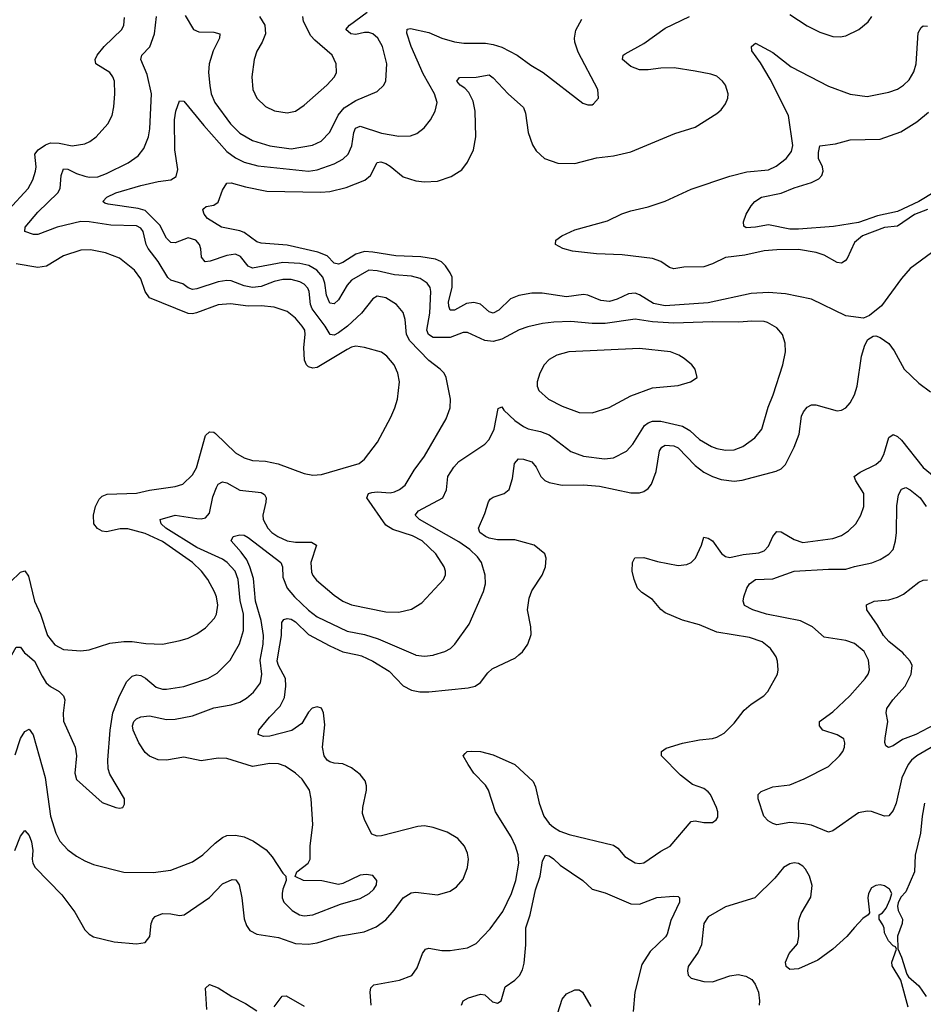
# Model space of a CAD drawing. Header units: inches. Extents: x 1834610 to 2027685, y 642842 to 774116.
# Tile 362 of 632: x 1960466 to 1964671, y 698374 to 702955. Entities that reach past the tile are written whole.
import ezdxf

# ---------------------------------------------------------------- set-up
doc = ezdxf.new("R2010")
doc.units = ezdxf.units.IN
doc.header["$MEASUREMENT"] = 0
doc.layers.add('B9669', color=7, linetype='Continuous')
doc.layers.add('B9760', color=7, linetype='Continuous')

msp = doc.modelspace()

# ---------------------------------------------------------------- linework, layer by layer
at = {"layer": 'B9669', "color": 5}
for points, elevation in [([(1960443.1, 699090), (1960470, 699157), (1960490, 699182), (1960510, 699159.5), (1960520.4, 699130), (1960526.9, 699090), (1960523.5, 699050), (1960527.7, 699030), (1960538.5, 699010), (1960662.7, 698882.7), (1960723, 698803), (1960770, 698720.4), (1960790, 698700.4), (1960810, 698688.7), (1960905.4, 698665.4), (1961010, 698654.9), (1961050, 698662.3), (1961071.1, 698688.9), (1961077.3, 698750), (1961085.3, 698770), (1961096.8, 698783.2), (1961130, 698796.3), (1961170, 698795.1), (1961210, 698787.2), (1961231.2, 698790), (1961350, 698871), (1961410, 698935.1), (1961455.1, 698955.1), (1961472.6, 698952.6), (1961486.7, 698930), (1961500.1, 698870), (1961511.3, 698771.3), (1961521.1, 698741.1), (1961537.6, 698717.6), (1961570, 698701.1), (1961670, 698684.7), (1961750, 698656.4), (1961810, 698653.2), (1961850, 698659.6), (1961950, 698690.7), (1962068.8, 698711.2), (1962125.3, 698734.7), (1962170, 698767.5), (1962208.4, 698811.6), (1962249.9, 698870.1), (1962287.3, 698892.7), (1962310, 698895.9), (1962410, 698882.8), (1962470, 698900.9), (1962499, 698921), (1962530, 698956.9), (1962550.5, 699010), (1962555.3, 699050), (1962550, 699077.6), (1962535.8, 699110), (1962505.4, 699145.4), (1962454.5, 699174.5), (1962390, 699197), (1962350, 699204), (1962319.1, 699200.9), (1962150, 699157.7), (1962130, 699155.8), (1962105, 699164.9), (1962071.7, 699230), (1962061.8, 699261.8), (1962063.5, 699290), (1962080.3, 699370), (1962080.3, 699390), (1962073.5, 699413.5), (1962050, 699443.5), (1962010, 699474.8), (1961970, 699492.2), (1961930, 699495.6), (1961910, 699501.9), (1961897.2, 699510), (1961882.2, 699530), (1961875.2, 699570), (1961886.2, 699673.8), (1961880.4, 699730), (1961870, 699752.3), (1961850, 699758), (1961827.6, 699752.4), (1961810, 699733), (1961779.6, 699680.4), (1961731.9, 699648.1), (1961630, 699621.2), (1961600.6, 699620.6), (1961575.1, 699630), (1961579.6, 699650), (1961627.8, 699710), (1961678.4, 699761.6), (1961697.7, 699802.3), (1961705, 699855), (1961702.4, 699890), (1961669.9, 699950), (1961664.7, 699970), (1961669.6, 700000)], 420), ([(1960445, 699535), (1960470, 699611.5), (1960490, 699642.6), (1960510, 699654.4), (1960528.2, 699628.2), (1960585.4, 699430), (1960609.6, 699249.6), (1960634, 699170), (1960653.5, 699133.5), (1960690, 699093.1), (1960730, 699063.2), (1960770, 699042), (1960810, 699024.7), (1960950, 698988.7), (1961087.4, 698987.4), (1961170, 698998), (1961270, 699037.3), (1961318.9, 699070), (1961375.8, 699124.2), (1961410, 699150.3), (1961430, 699159), (1961470, 699161.5), (1961510, 699152.7), (1961553.6, 699133.6), (1961612.3, 699092.3), (1961640.6, 699060.6), (1961690, 698984.7), (1961704.7, 698970), (1961706, 698950), (1961690.6, 698909.4), (1961688, 698890), (1961688, 698870), (1961694.9, 698850), (1961734.4, 698810), (1961768, 698790), (1961790, 698784.9), (1961829.8, 698790.2), (1961959.5, 698840.5), (1962050, 698866.5), (1962092.8, 698890), (1962114, 698910), (1962126, 698930), (1962127.3, 698950), (1962110, 698973.6), (1962078.3, 698978.3), (1962050, 698974.8), (1961970, 698936), (1961950, 698930.9), (1961871.9, 698948.1), (1961786, 698950), (1961748.7, 698968.7), (1961755.3, 698990), (1961809, 699030), (1961818, 699050), (1961818.4, 699110), (1961829.7, 699210), (1961821.7, 699330), (1961814.3, 699370), (1961781, 699421), (1961750, 699449.7), (1961701.3, 699481.3), (1961670, 699493), (1961630, 699494.7), (1961550, 699480.2), (1961430, 699517), (1961390, 699518.7), (1961310, 699507.5), (1961230, 699524.3), (1961150, 699510.7), (1961110, 699512.1), (1961070, 699528.3), (1961050, 699545.1), (1961021, 699590), (1960993.8, 699650), (1960990.8, 699670), (1960997.6, 699690), (1961010, 699702.4), (1961030, 699711.3), (1961070, 699715.9), (1961150, 699699.8), (1961190, 699700.9), (1961270, 699715.9), (1961370, 699754.2), (1961450, 699767.9), (1961490, 699779.8), (1961521.6, 699798.4), (1961554.1, 699825.9), (1961586, 699870), (1961592.9, 699910), (1961585.3, 699974.7), (1961589.7, 700000)], 440), ([(1960500.5, 700000), (1960535.5, 699970), (1960570, 699900.2), (1960590.1, 699870.1), (1960610, 699852), (1960650.4, 699830), (1960670.3, 699810), (1960676.1, 699790), (1960668.3, 699728.3), (1960670, 699691.3), (1960723.6, 699570), (1960730.3, 699529.7), (1960723.1, 699450), (1960730, 699420.7), (1960850, 699313.4), (1960914, 699290), (1960930, 699286.8), (1960946, 699290), (1960954.6, 699305.4), (1960954, 699330), (1960885.3, 699445.3), (1960878.5, 699470), (1960876.8, 699510), (1960887.4, 699650), (1960899.9, 699730), (1960929.9, 699810), (1960964.5, 699875.5), (1960990, 699900.2), (1961010, 699906.4), (1961030, 699904.4), (1961051.9, 699891.9), (1961101.3, 699850), (1961130, 699841.1), (1961150, 699841.1), (1961230, 699853.2), (1961340.9, 699890), (1961384.9, 699915.1), (1961445.1, 699974.9), (1961459.4, 700000)], 460), ([(1962037.4, 700000), (1962055.9, 699995.9), (1962110, 699971.3), (1962184.8, 699924.8), (1962250, 699855.9), (1962290, 699835.2), (1962327.4, 699827.4), (1962370, 699827.5), (1962552.9, 699847.1), (1962585.3, 699854.7), (1962610, 699872), (1962643.9, 699916.1), (1962664.7, 699935.3), (1962773.7, 699986.3), (1962789.4, 700000)], 420), ([(1962102.2, 698370), (1962096.8, 698430), (1962100.5, 698450), (1962114.7, 698465.3), (1962233.5, 698486.5), (1962291.3, 698508.7), (1962316.4, 698543.6), (1962339.8, 698610), (1962355.1, 698630), (1962370, 698635), (1962430, 698623.8), (1962470, 698624), (1962550, 698636.5), (1962590, 698656.5), (1962654.8, 698725.2), (1962714.4, 698805.6), (1962754.6, 698890), (1962774.9, 698950), (1962789.3, 699030), (1962785, 699070), (1962772.5, 699110), (1962753.1, 699153.1), (1962680.2, 699270), (1962647.4, 699370), (1962632.9, 699392.9), (1962579.8, 699450), (1962552.4, 699490), (1962529.6, 699530), (1962538.4, 699541.6), (1962549, 699550), (1962567.4, 699552.6), (1962611, 699550), (1962670, 699534.9), (1962770, 699490.2), (1962854.7, 699410), (1962866.1, 699386.1), (1962883, 699310), (1962905.5, 699250), (1962930, 699215.2), (1962950, 699197.8), (1962979.4, 699179.4), (1963023.6, 699163.6), (1963230, 699115), (1963250, 699100.2), (1963282, 699062), (1963330, 699032.5), (1963350, 699028.7), (1963370, 699032.7), (1963450, 699087.3), (1963493.6, 699110), (1963590, 699224), (1963610, 699227.7), (1963650, 699219.3), (1963690, 699220.4), (1963707.1, 699232.9), (1963714.6, 699245.4), (1963715.3, 699270), (1963708.6, 699290), (1963680.3, 699350), (1963670, 699362.7), (1963650, 699378.2), (1963597.5, 699397.5), (1963540.3, 699440.3), (1963452.3, 699530), (1963453.2, 699550), (1963474, 699566), (1963550, 699589), (1963630, 699604.7), (1963690, 699610.2), (1963710, 699616.5), (1963743.9, 699636.1), (1963790, 699682), (1963837.6, 699742.4), (1963870, 699770.4), (1963929.5, 699810), (1963947.3, 699830), (1963991.8, 699910), (1963995.6, 699930), (1963993, 699970), (1963986, 699990), (1963979.6, 700000)], 380), ([(1962307.9, 700000), (1962310, 699999.1), (1962350, 699993.6), (1962390, 699999.1), (1962392.9, 700000)], 440), ([(1964744.5, 699590), (1964640.2, 699530), (1964615.2, 699510), (1964600.1, 699490), (1964571.6, 699428.4), (1964543.9, 699310), (1964530, 699276.3), (1964510, 699251.1), (1964490, 699249.7), (1964430, 699271.6), (1964410, 699272.5), (1964370, 699264.8), (1964250, 699181.6), (1964230, 699175.6), (1964150, 699207.2), (1964114.2, 699214.2), (1964050, 699220.2), (1963990, 699209.8), (1963970, 699215.1), (1963948.3, 699228.3), (1963928.2, 699250), (1963903, 699330), (1963902.9, 699350), (1963916.3, 699363.7), (1963970, 699386), (1964050, 699395.6), (1964116.4, 699423.5), (1964230, 699480.2), (1964281.1, 699530), (1964296.4, 699550), (1964303.5, 699570), (1964306, 699590), (1964300.7, 699610), (1964270, 699628), (1964202.9, 699650), (1964188.2, 699670), (1964188.2, 699690), (1964250, 699735.6), (1964328.9, 699810), (1964401, 699890), (1964414.7, 699910), (1964421, 699930), (1964416, 699976), (1964403.7, 700000)], 360), ([(1964724.6, 699675.4), (1964636.1, 699630), (1964573.4, 699606.6), (1964530, 699577.4), (1964509.6, 699569.6), (1964496.5, 699576.5), (1964491.8, 699591.8), (1964492.9, 699612.9), (1964505.1, 699690), (1964498, 699730), (1964501.3, 699750), (1964529.7, 699790), (1964586.2, 699853.9), (1964614.2, 699910), (1964618.8, 699950), (1964609, 699970), (1964583.8, 700000)], 340), ([(1964676.5, 699310), (1964665.5, 699250), (1964658.4, 699170), (1964632.7, 699067.3), (1964629.2, 698990), (1964590, 698897.2), (1964566.8, 698873.2), (1964553.4, 698846.6), (1964550.6, 698830), (1964554, 698810), (1964574, 698770), (1964572.4, 698750), (1964551.1, 698691.1), (1964552, 698632), (1964570, 698594), (1964594.4, 698514.4), (1964602.4, 698502.4), (1964650, 698460.7), (1964683.7, 698410)], 380), ([(1962522.4, 698370), (1962529.7, 698390.3), (1962555.2, 698404.8), (1962610, 698420.9), (1962630, 698418.3), (1962665.5, 698385.5), (1962690, 698379.4), (1962706.2, 698390), (1962725.1, 698454.9), (1962770, 698486.7), (1962791.6, 698508.4), (1962805.4, 698534.6), (1962813.9, 698566.1), (1962821.3, 698650), (1962821.3, 698730), (1962841.3, 698790), (1962866.5, 698906.5), (1962887.7, 698970), (1962899, 699041), (1962912.1, 699067.9), (1962930, 699065.3), (1962950, 699051.4), (1962981.6, 699021.6), (1963086.7, 698950), (1963130.2, 698910.2), (1963190, 698892.4), (1963310, 698842.2), (1963350, 698840.2), (1963431.2, 698871.2), (1963510, 698877.6), (1963530, 698875.5), (1963536.3, 698870), (1963536.5, 698850), (1963495.3, 698764.7), (1963479.1, 698700.9), (1963471.4, 698688.6), (1963400.4, 698619.6), (1963361.4, 698558.6), (1963327.8, 698430), (1963321.1, 698341.1)], 360), ([(1964600.8, 698360.8), (1964565.8, 698485.8), (1964526.6, 698553.4), (1964523.7, 698570), (1964546, 698630), (1964542, 698642), (1964530, 698646), (1964508.7, 698670), (1964490, 698706), (1964489, 698729), (1964483.1, 698743.1), (1964466, 698770), (1964466, 698790), (1964480.4, 698799.6), (1964498, 698822), (1964517.2, 698862.8), (1964524, 698890), (1964513.2, 698910), (1964490, 698924.5), (1964470, 698929.5), (1964450, 698927), (1964430, 698916), (1964415.5, 698890), (1964413, 698870), (1964419.8, 698800.2), (1964414, 698790), (1964390, 698772.7), (1964350, 698732), (1964314.9, 698690), (1964250.2, 698629.8), (1964180.6, 698579.4), (1964090, 698539.7), (1964050, 698536), (1964033.2, 698550), (1964029.6, 698570), (1964047, 698610), (1964085.2, 698654.8), (1964092, 698690), (1964089.7, 698750), (1964093.3, 698770), (1964102.8, 698797.2), (1964146.9, 698873.1), (1964153, 698927), (1964140.8, 698970), (1964122.2, 699002.2), (1964110, 699016.9), (1964090, 699029.6), (1964070, 699032.8), (1964050, 699028.2), (1964020.4, 699010), (1963979.2, 698960.8), (1963886.8, 698870), (1963750, 698827.3), (1963670, 698781), (1963649.2, 698750), (1963639.3, 698650), (1963622.7, 698617.3), (1963576.1, 698550), (1963572.9, 698530), (1963577, 698510), (1963590, 698495.8), (1963650, 698480.2), (1963690, 698478.6), (1963770, 698506.5), (1963810, 698512.9), (1963845.6, 698505.6), (1963872.2, 698490), (1963888.4, 698468.4), (1963903.2, 698430), (1963909, 698390), (1963906.3, 698370)], 380), ([(1961336.3, 698350), (1961331.1, 698448.9), (1961350, 698466.7), (1961390, 698451.1), (1961452.8, 698410), (1961517, 698377), (1961570, 698342.9)], 380), ([(1962950, 698270.7), (1962990, 698398), (1963010, 698422), (1963050, 698440.7), (1963070, 698441), (1963084.7, 698430), (1963123.4, 698363.4)], 340), ([(1961650, 698361.7), (1961688.2, 698411.8), (1961706.3, 698413.7), (1961790, 698364.9)], 380)]:
    msp.add_lwpolyline(points, dxfattribs=dict(at, elevation=elevation))
at = {"layer": 'B9760', "color": 5}
for points, elevation in [([(1960413.7, 702070), (1960505.3, 702170), (1960527.7, 702210), (1960539.6, 702250), (1960543.2, 702270), (1960536.8, 702330), (1960551.5, 702350), (1960586.8, 702373.2), (1960610, 702381.9), (1960650, 702380.9), (1960710, 702368.1), (1960770, 702378.2), (1960792, 702388), (1960822, 702410), (1960876.9, 702470), (1960896.8, 702510), (1960904.5, 702550), (1960908.9, 702610), (1960906.8, 702670), (1960900.3, 702690), (1960886.2, 702710), (1960820.4, 702750), (1960816.8, 702770), (1960826.9, 702790), (1960859.4, 702830), (1960941, 702910), (1960951, 702930), (1960954.5, 702965.5)], 480), ([(1961459.4, 700000), (1961488.6, 700051.4), (1961507.3, 700112.7), (1961507, 700190), (1961492.4, 700252.4), (1961482, 700350), (1961469.2, 700390), (1961431.9, 700430), (1961410, 700445.6), (1961290, 700499.4), (1961146.4, 700590), (1961124.7, 700610), (1961119.5, 700630), (1961190, 700650.1), (1961290, 700634.6), (1961310, 700633.1), (1961330, 700638), (1961350, 700658.7), (1961365.5, 700734.5), (1961381.5, 700778.5), (1961390, 700794), (1961410, 700805.4), (1961430, 700800.9), (1961490, 700766.2), (1961590, 700755.4), (1961605.4, 700745.4), (1961612.3, 700730), (1961611.9, 700710), (1961596.8, 700650), (1961598.5, 700630), (1961621, 700590), (1961638.8, 700570), (1961666.6, 700550), (1961710, 700530.1), (1961750, 700524.2), (1961824, 700524), (1961847.9, 700510), (1961820.4, 700430), (1961824.2, 700384.2), (1961829.6, 700369.6), (1961847.1, 700347.1), (1961930, 700277.5), (1961970, 700249.4), (1962010, 700233.1), (1962170, 700199.8), (1962230, 700198.9), (1962290, 700213), (1962337.5, 700242.6), (1962438.7, 700350), (1962448, 700372), (1962448.2, 700390), (1962441.7, 700410), (1962402.8, 700470), (1962339.4, 700530), (1962293.7, 700553.7), (1962203.2, 700583.2), (1962170, 700603.9), (1962082, 700730), (1962089.7, 700750), (1962104.2, 700755.8), (1962130, 700758.8), (1962190, 700754.2), (1962210, 700758), (1962234, 700770), (1962259.1, 700790), (1962301.4, 700858.6), (1962350, 700924.4), (1962450, 701098), (1962469.8, 701150), (1962471, 701190), (1962451.1, 701290), (1962442, 701310), (1962423, 701330), (1962370, 701369), (1962281.5, 701461.5), (1962265.6, 701490), (1962260.2, 701560.2), (1962250, 701593.6), (1962218.9, 701630), (1962170, 701660.9), (1962130, 701668.4), (1962110, 701656.9), (1962056.9, 701590), (1961990.8, 701530), (1961950, 701497.9), (1961930, 701488.2), (1961910.6, 701490.6), (1961888.3, 701530), (1961827.7, 701610), (1961819.1, 701630), (1961812.9, 701690), (1961806.4, 701706.4), (1961790, 701724.2), (1961770, 701735.6), (1961730, 701746.5), (1961690, 701746.6), (1961650, 701736.9), (1961590, 701713.9), (1961550, 701709.9), (1961510, 701717.3), (1961450, 701739.6), (1961430, 701742.1), (1961390, 701735), (1961290, 701702.8), (1961270, 701700.2), (1961250, 701707.8), (1961225.7, 701725.7), (1961170, 701743.9), (1961156.2, 701756.2), (1961109.9, 701830), (1961063.6, 701890), (1961054.1, 701910), (1961040.2, 701970), (1961030, 701985), (1961010, 701995.8), (1960890, 701999.2), (1960790, 702014.4), (1960750, 702016), (1960640.3, 701990), (1960550, 701956.5), (1960530, 701955.1), (1960489.6, 701970), (1960491.2, 701990), (1960550, 702059.2), (1960643.7, 702150), (1960654.7, 702170), (1960659, 702230), (1960670, 702262), (1960690, 702260.5), (1960730, 702239.8), (1960770, 702226.6), (1960790, 702222.7), (1960830, 702224.2), (1960870, 702239.5), (1960971.2, 702290), (1961017.6, 702322.4), (1961044.3, 702355.7), (1961065.5, 702410), (1961072.5, 702447.5), (1961079, 702610), (1961059.6, 702699.6), (1961029.8, 702770.2), (1961035.1, 702790), (1961071.2, 702828.8), (1961092.9, 702890), (1961102.7, 702970)], 460), ([(1961235.6, 702975.6), (1961275.3, 702910), (1961299.1, 702899.1), (1961370, 702898), (1961397.1, 702890), (1961396.5, 702870), (1961365.8, 702810), (1961347.3, 702750), (1961345.4, 702710), (1961350.2, 702649.8), (1961356.8, 702610), (1961373.5, 702570), (1961446.4, 702470), (1961490, 702427.9), (1961550, 702393.1), (1961630, 702369), (1961730, 702354.7), (1961828.2, 702371.8), (1961869.4, 702390.6), (1961910, 702432.4), (1961948.2, 702511.8), (1961975.3, 702544.7), (1962030, 702578.7), (1962130, 702621.7), (1962161.3, 702650), (1962169.8, 702670.2), (1962174.8, 702750), (1962154, 702830), (1962132.9, 702870), (1962110, 702888.8), (1962090, 702895.4), (1962070, 702895.9), (1962030, 702886.4), (1962007.3, 702890), (1961984, 702910), (1962001.1, 702930), (1962082.5, 702990)], 460), ([(1964708.9, 701870), (1964610, 701797.7), (1964569.4, 701750.6), (1964475.8, 701624.2), (1964420.9, 701579.1), (1964393, 701567), (1964310, 701576.8), (1964150, 701655.4), (1964030, 701679.3), (1963950, 701685.6), (1963870, 701680.8), (1963670, 701638.6), (1963470, 701623.5), (1963414.6, 701634.6), (1963350, 701675.2), (1963330, 701682.6), (1963299.5, 701680.5), (1963245.8, 701654.3), (1963210, 701643.5), (1963170, 701648.5), (1963110, 701673.2), (1963090, 701676.4), (1963010, 701666), (1962897.6, 701682.4), (1962850, 701682.2), (1962788.3, 701671.7), (1962750, 701657.1), (1962695.8, 701604.2), (1962670, 701589.9), (1962650, 701596.5), (1962610, 701631.1), (1962580, 701640), (1962545.3, 701634.7), (1962490, 701604), (1962470, 701604.4), (1962462.8, 701622.8), (1962462.1, 701642.1), (1962478.7, 701710), (1962477.8, 701757.8), (1962470, 701777.7), (1962447.9, 701810), (1962428.3, 701828.3), (1962401.3, 701841.3), (1962332.1, 701852.1), (1962216.8, 701856.8), (1962110, 701874.4), (1962070, 701876.4), (1962030, 701864.2), (1961970, 701825.5), (1961950, 701817.4), (1961930, 701821.7), (1961896.5, 701856.5), (1961853.9, 701873.9), (1961710, 701906.2), (1961590, 701916.2), (1961570, 701922), (1961510, 701965), (1961490, 701972.9), (1961405.6, 701990), (1961340.5, 702030), (1961324.2, 702050), (1961318, 702070), (1961322.4, 702077.6), (1961334.2, 702085.8), (1961370, 702092.7), (1961390, 702106.8), (1961410, 702162), (1961430, 702194.6), (1961450, 702196.9), (1961517.1, 702177.1), (1961616.9, 702156.9), (1961867.5, 702152.5), (1961910, 702155.5), (1961986, 702174), (1962072, 702208), (1962098.4, 702230), (1962129.3, 702290.7), (1962146.3, 702293.6), (1962170, 702286.8), (1962190, 702274.4), (1962250, 702224.7), (1962310, 702205), (1962350, 702200.6), (1962410, 702204.6), (1962473.7, 702226.3), (1962523.2, 702256.8), (1962550, 702291.7), (1962578.3, 702350), (1962588.7, 702410), (1962585, 702530), (1962576.5, 702576.5), (1962556.5, 702616.5), (1962537.2, 702637.2), (1962515.1, 702650), (1962499.7, 702670), (1962513.3, 702686.7), (1962590, 702688.5), (1962650, 702698.2), (1962670, 702684.9), (1962738.9, 702610), (1962810, 702546.5), (1962820.4, 702520.4), (1962832, 702430), (1962852.4, 702372.4), (1962870, 702344.9), (1962908.2, 702310), (1962970, 702288.1), (1963050, 702286), (1963150, 702312.1), (1963230, 702321.8), (1963310, 702340.8), (1963514.9, 702425.1), (1963610, 702454.6), (1963710, 702518.3), (1963730, 702536), (1963750, 702563.7), (1963761.5, 702590), (1963762.9, 702610), (1963750.6, 702650), (1963736.5, 702670), (1963710, 702692.2), (1963682.1, 702702.1), (1963610, 702716.4), (1963510.8, 702730.8), (1963450, 702730.4), (1963390, 702721.4), (1963350, 702722.6), (1963310, 702738), (1963271, 702770), (1963274.3, 702790), (1963283, 702797), (1963370, 702844.4), (1963470, 702915.4), (1963583.5, 702970)], 420), ([(1961582.4, 702970), (1961606.9, 702930), (1961610.3, 702890), (1961594.6, 702850), (1961570, 702809.3), (1961556.9, 702770), (1961546.5, 702690), (1961551.7, 702630), (1961570.3, 702590), (1961610, 702551.7), (1961652.1, 702532), (1961710, 702521.3), (1961750, 702530.2), (1961790, 702557.4), (1961896, 702650), (1961931, 702690), (1961939.7, 702710), (1961939.1, 702750), (1961920.5, 702790), (1961839.4, 702859.4), (1961820.5, 702880.5), (1961786.3, 702946.3), (1961784.2, 702970)], 480), ([(1964050, 702979.4), (1964130, 702927.1), (1964190, 702896.6), (1964250, 702877.7), (1964284.4, 702875.6), (1964310, 702879.7), (1964370.4, 702909.6), (1964413.9, 702946), (1964431.4, 702970)], 420), ([(1962392.9, 700000), (1962444.4, 700015.6), (1962470.7, 700029.3), (1962490.8, 700049.2), (1962556.9, 700143.1), (1962625, 700295), (1962633.3, 700330), (1962632.7, 700370), (1962615.4, 700430), (1962596.2, 700456.2), (1962561, 700490), (1962510, 700525.8), (1962327.1, 700630), (1962306, 700650), (1962322.4, 700670), (1962435.1, 700730), (1962451.5, 700768.5), (1962458.3, 700830), (1962486.6, 700873.4), (1962510, 700900.2), (1962630, 700980.2), (1962650, 701001.5), (1962674.5, 701050), (1962693.2, 701146.8), (1962710, 701154), (1962719.2, 701139.2), (1962770.6, 701090.6), (1962810, 701062.5), (1962831.9, 701051.9), (1962890, 701039.8), (1962930, 701024), (1963030, 700946.9), (1963090, 700925.2), (1963187.6, 700912.4), (1963230, 700916.9), (1963290, 700947.2), (1963319.9, 700980.1), (1963373.3, 701066.7), (1963390, 701079.8), (1963410, 701087.3), (1963450, 701087.1), (1963550, 701063.5), (1963583.8, 701043.8), (1963630, 701002.7), (1963684.6, 700970), (1963710, 700959.8), (1963750, 700952.7), (1963790, 700954.5), (1963831.3, 700970), (1963886.6, 701010), (1963919.1, 701050), (1963948.2, 701151.8), (1963972.7, 701210), (1964017.4, 701350), (1964029.6, 701410), (1964027.6, 701450), (1964016.2, 701490), (1963990, 701522), (1963946.1, 701546.1), (1963930, 701550.8), (1963873.1, 701553.1), (1963812.6, 701547.4), (1963690, 701549.4), (1963510, 701543.5), (1963410, 701549.4), (1963330, 701561.3), (1963190, 701541.6), (1963130, 701541.4), (1963030, 701550.5), (1962952.1, 701547.9), (1962898.6, 701541.4), (1962830, 701525.8), (1962790, 701511.7), (1962710, 701468.9), (1962670, 701458.5), (1962630, 701462.8), (1962550, 701499.8), (1962530, 701500.6), (1962470, 701476.6), (1962390, 701476.9), (1962368.7, 701490), (1962360.4, 701510), (1962374.4, 701590), (1962379.6, 701690), (1962375.7, 701710), (1962362.2, 701730), (1962330, 701750.9), (1962290, 701762.6), (1962210, 701767.6), (1962130, 701786.9), (1962090, 701789.4), (1962010, 701743.4), (1961990, 701719.5), (1961950, 701651.4), (1961930, 701632.5), (1961910, 701637.1), (1961893.4, 701673.4), (1961885.5, 701730), (1961876.9, 701756.9), (1961849.4, 701789.4), (1961811.5, 701811.5), (1961770, 701821.2), (1961690, 701825.8), (1961550, 701799), (1961528.7, 701808.7), (1961494, 701854), (1961470, 701864.2), (1961430, 701858.8), (1961351.8, 701831.8), (1961329.3, 701829.3), (1961312.9, 701850), (1961309.8, 701889.8), (1961303.5, 701910), (1961285.1, 701930), (1961250, 701939.8), (1961190, 701916.4), (1961170, 701919.3), (1961150, 701938.9), (1961118.8, 701998.8), (1961050, 702068.1), (1961016.9, 702076.9), (1960877.2, 702097.2), (1960862, 702102), (1960853.6, 702110), (1960871.2, 702130), (1960914, 702150), (1961030, 702184.6), (1961110, 702202.2), (1961169.3, 702210), (1961193.7, 702226.3), (1961201.8, 702258.2), (1961188.2, 702350), (1961187, 702490), (1961193.4, 702530), (1961210, 702577.1), (1961230, 702577), (1961322.4, 702462.4), (1961430, 702341.4), (1961470, 702313.1), (1961510, 702292.4), (1961574.6, 702274.6), (1961810, 702250.1), (1961850, 702256.4), (1961930, 702285.1), (1961970, 702306.7), (1961994, 702330), (1962012.2, 702367.8), (1962021.4, 702430), (1962029.2, 702450), (1962050, 702459.4), (1962150, 702428), (1962230, 702412.8), (1962284.9, 702415.1), (1962314.7, 702425.3), (1962347.8, 702452.2), (1962378, 702490), (1962399.7, 702530), (1962408.2, 702570), (1962396, 702610), (1962343.2, 702703.2), (1962287.4, 702830), (1962268.1, 702891.9), (1962269.1, 702910.9), (1962285.3, 702914.7), (1962370, 702895), (1962430, 702869.1), (1962490, 702852.3), (1962533.2, 702846.8), (1962634.3, 702845.7), (1962670, 702840.1), (1962710, 702826.8), (1962781.7, 702790), (1962844, 702744), (1962901.6, 702710), (1963086.2, 702566.2), (1963110, 702558.8), (1963130, 702558.8), (1963136.6, 702563.4), (1963159.3, 702590), (1963157, 702630), (1963064.8, 702804.8), (1963048.9, 702850), (1963047.2, 702870), (1963054.1, 702905.9), (1963081.5, 702958.5)], 440), ([(1964690, 702072.5), (1964630, 702048.9), (1964550, 701995.4), (1964490, 701988.3), (1964388.6, 701950), (1964350, 701918.3), (1964315.8, 701844.2), (1964307.3, 701832.7), (1964290, 701822.1), (1964270, 701825.9), (1964210, 701859.9), (1964172, 701872), (1964090, 701886), (1963990, 701885.1), (1963930, 701880.5), (1963840.1, 701859.9), (1963750, 701848.1), (1963690, 701819.4), (1963650, 701805.8), (1963556.3, 701803.7), (1963510, 701796.7), (1963490, 701801.6), (1963450, 701830.9), (1963410, 701844), (1963270, 701861.9), (1963150, 701865.8), (1963038.2, 701878.2), (1962993.2, 701890), (1962959, 701910), (1962961.2, 701930), (1962989.3, 701950), (1963050, 701976.9), (1963201, 702019), (1963268.3, 702051.7), (1963310, 702066.5), (1963390, 702084.4), (1963469.5, 702110.5), (1963590, 702166.4), (1963770, 702227.1), (1963850, 702247.7), (1963950, 702256.8), (1963985.8, 702274.2), (1964032.4, 702310), (1964058, 702342), (1964064.2, 702370), (1964043.9, 702510), (1963958.7, 702678.7), (1963914, 702754), (1963873.7, 702810), (1963871.8, 702830), (1963890, 702846.4), (1963970, 702802.8), (1964056.3, 702736.3), (1964230, 702645.4), (1964330, 702608.3), (1964410, 702597.8), (1964510, 702618.2), (1964550, 702632.7), (1964579.2, 702650), (1964604.7, 702675.3), (1964627.4, 702712.6), (1964637.8, 702750), (1964646.5, 702893.5), (1964660.5, 702919.5), (1964670, 702926), (1964690, 702925.3)], 380), ([(1964725.2, 702154.8), (1964650.1, 702110), (1964550, 702062.6), (1964457.1, 702042.9), (1964370, 702012.2), (1964253, 701993), (1964090, 701980.3), (1964050, 701981.4), (1963950, 702000.7), (1963889.5, 701989.5), (1963847, 701987), (1963835.3, 701995.3), (1963834.6, 702014.6), (1963847, 702050), (1963869.6, 702090), (1963887, 702110), (1963918, 702130), (1964010, 702148.4), (1964070, 702173.5), (1964150, 702197.3), (1964184.4, 702215.6), (1964198, 702230), (1964204.3, 702250), (1964202.2, 702270), (1964183.8, 702310), (1964182.8, 702337.2), (1964190, 702367.7), (1964262.5, 702377.5), (1964330, 702397.1), (1964470, 702399.1), (1964566.7, 702433.3), (1964640.6, 702479.4), (1964694.9, 702525.1)], 360), ([(1960421.5, 700338.5), (1960470, 700384.9), (1960490, 700390.4), (1960506.5, 700366.5), (1960534.3, 700250), (1960563, 700190), (1960595.8, 700090), (1960630, 700046.5), (1960670, 700024.9), (1960750, 700019.2), (1960790, 700022.8), (1960885.4, 700054.6), (1960950, 700062.8), (1960990, 700062.4), (1961052.5, 700052.5), (1961130, 700050.2), (1961213.6, 700066.4), (1961250, 700078.2), (1961290, 700098), (1961330, 700125.8), (1961372.9, 700170), (1961382.2, 700190), (1961388.2, 700231.8), (1961382.3, 700270), (1961373, 700293), (1961342.2, 700350), (1961312.7, 700390), (1961270, 700429.3), (1961130, 700526.7), (1961050, 700565), (1960970, 700586.8), (1960934, 700586), (1960870, 700573), (1960850, 700576.1), (1960828.1, 700588.1), (1960811.6, 700610), (1960808.9, 700650), (1960818.4, 700690), (1960835.2, 700724.8), (1960850, 700738.5), (1960872.8, 700747.2), (1961010, 700752), (1961070, 700765.8), (1961190, 700782.7), (1961225.2, 700794.8), (1961270, 700838.3), (1961289, 700870), (1961330, 701020.4), (1961350, 701038), (1961370, 701035.5), (1961377.4, 701030), (1961470, 700939.6), (1961510, 700916.9), (1961550, 700904.7), (1961610, 700900.7), (1961668.6, 700888.6), (1961790, 700843.6), (1961830, 700836.5), (1961870, 700838.6), (1962045.1, 700890), (1962070, 700910.4), (1962131.1, 700990), (1962193.9, 701106.1), (1962212, 701150), (1962223.9, 701190), (1962234.2, 701270), (1962225.6, 701310), (1962208.5, 701350), (1962175.1, 701390), (1962150, 701408.6), (1962070.6, 701430.6), (1962030, 701436), (1962010, 701432.1), (1961990, 701421.3), (1961850, 701337.7), (1961830, 701334.1), (1961810, 701340.2), (1961800.2, 701350), (1961791.7, 701371.7), (1961787.8, 701430), (1961795.2, 701490), (1961792.3, 701510), (1961781.2, 701530), (1961750, 701566), (1961710, 701598.1), (1961650, 701617.5), (1961590, 701623.6), (1961530, 701623), (1961446.4, 701633.6), (1961390, 701628.7), (1961289.2, 701590.8), (1961270, 701586.1), (1961250, 701588), (1961070, 701661.9), (1961050.5, 701690), (1961029.9, 701750), (1961001.1, 701790), (1960930, 701845.3), (1960866, 701870), (1960794.9, 701885.1), (1960750, 701882.4), (1960670, 701856.5), (1960591.4, 701808.6), (1960550, 701802.7), (1960450, 701819.9)], 480), ([(1962789.4, 700000), (1962805.7, 700014.3), (1962831, 700049), (1962846, 700094), (1962844.2, 700130), (1962829.8, 700210), (1962836.1, 700263.9), (1962850, 700297.1), (1962897.7, 700370), (1962912.4, 700410), (1962915.4, 700450), (1962909.7, 700470), (1962860.7, 700510), (1962770, 700535.8), (1962690, 700535.7), (1962650, 700543.1), (1962633.5, 700550), (1962607.9, 700570), (1962601, 700590), (1962630, 700657.3), (1962647.7, 700712.3), (1962656, 700724), (1962670, 700733.4), (1962720.9, 700750), (1962743.5, 700770), (1962759.1, 700820.9), (1962767.9, 700890), (1962787.3, 700912.7), (1962810, 700911.2), (1962850, 700898.6), (1962870, 700872.9), (1962890.6, 700830.6), (1962910, 700811.2), (1962930, 700801.4), (1962990, 700790.1), (1963090, 700791.5), (1963164.7, 700784.7), (1963310, 700753.5), (1963350, 700754.4), (1963370, 700760.8), (1963390, 700774.6), (1963405.4, 700794.6), (1963427.4, 700852.6), (1963443.4, 700950), (1963453.5, 700966.5), (1963470, 700976.1), (1963510, 700972.9), (1963530, 700962.5), (1963610, 700881.7), (1963649.7, 700849.7), (1963690, 700829.5), (1963730, 700815.9), (1963790, 700808.6), (1963827.8, 700812.2), (1963985.9, 700854.1), (1964010, 700865.7), (1964030, 700886), (1964070, 700966.7), (1964093.8, 701026.1), (1964104.4, 701110), (1964112.7, 701130), (1964130, 701153), (1964150, 701163.8), (1964170, 701163.7), (1964270, 701135.8), (1964290, 701138.9), (1964309.7, 701150), (1964330, 701172.7), (1964350.5, 701210), (1964363.4, 701250), (1964383.1, 701390), (1964398.5, 701441.5), (1964412.6, 701467.4), (1964437, 701483), (1964450, 701483.8), (1964470, 701477.1), (1964510, 701448.9), (1964534.7, 701414.7), (1964581.7, 701330), (1964650, 701264.2), (1964703.9, 701223.9)], 420), ([(1963979.6, 700000), (1963960.5, 700030), (1963920.9, 700060.9), (1963861.3, 700081.3), (1963710, 700106.3), (1963630, 700140.2), (1963550, 700161.7), (1963470, 700195.2), (1963450, 700211.2), (1963410, 700258), (1963361, 700290), (1963340.9, 700310), (1963325.3, 700350), (1963316.4, 700390), (1963317.4, 700430), (1963328.7, 700451.3), (1963370, 700452.8), (1963434.6, 700434.6), (1963530, 700416.3), (1963570, 700420.2), (1963591, 700429), (1963610.4, 700449.6), (1963638.4, 700510), (1963650, 700547.7), (1963670, 700543.2), (1963690, 700530.2), (1963731.8, 700471.8), (1963750, 700457.5), (1963770, 700453.7), (1963832.8, 700467.2), (1963904.8, 700475.2), (1963930, 700484.7), (1963950, 700505.3), (1963970, 700550.3), (1963990, 700574.3), (1964010, 700572.8), (1964070, 700536.6), (1964110, 700523.5), (1964250, 700542), (1964290, 700555), (1964323.2, 700576.8), (1964356.1, 700610), (1964379.8, 700650), (1964393.6, 700690), (1964394.6, 700750), (1964356.1, 700810), (1964349.7, 700830), (1964377.4, 700850), (1964450, 700886.2), (1964473.5, 700906.5), (1964487.2, 700932.8), (1964510, 701011.7), (1964530, 701026), (1964550, 701016.6), (1964570, 700999.1), (1964670, 700872.2), (1964747.6, 700807.6)], 380), ([(1964403.7, 700000), (1964395.7, 700015.7), (1964350, 700052.9), (1964310, 700067.3), (1964210, 700082.3), (1964154.7, 700130), (1964098.7, 700158.7), (1963940.9, 700190), (1963877.6, 700210), (1963838.4, 700230), (1963833, 700250), (1963836.3, 700270), (1963849.7, 700310), (1963862.6, 700330), (1963889.9, 700350.1), (1963970, 700354), (1964070, 700389.3), (1964230, 700399.4), (1964310, 700398.5), (1964350, 700411.5), (1964431.6, 700428.4), (1964470, 700444), (1964510, 700467.9), (1964530, 700490.4), (1964541.2, 700530), (1964545.9, 700570), (1964547.4, 700692.6), (1964555.5, 700744.5), (1964570, 700770.5), (1964590, 700778.4), (1964610, 700767.6), (1964656.1, 700730), (1964684.4, 700690)], 360), ([(1961589.7, 700000), (1961598.5, 700050), (1961600.5, 700090), (1961590, 700160.5), (1961563, 700250), (1961554.8, 700354.8), (1961537.7, 700410), (1961522.5, 700442.5), (1961497.4, 700477.4), (1961449.7, 700530), (1961459.3, 700550), (1961490, 700558), (1961510, 700556.1), (1961530, 700545.5), (1961681.3, 700430), (1961688.7, 700410), (1961690, 700361.6), (1961711.5, 700310), (1961744.8, 700270), (1961810, 700208.2), (1961850, 700177.5), (1961990, 700110.6), (1962070, 700094.8), (1962134.9, 700074.9), (1962307.9, 700000)], 440), ([(1964583.8, 700000), (1964575.4, 700010), (1964510, 700061.9), (1964485.3, 700090), (1964458.2, 700138.2), (1964408.2, 700210), (1964406.6, 700233.4), (1964442, 700250), (1964510, 700256.5), (1964550, 700268), (1964578.3, 700281.7), (1964650, 700338.9), (1964670, 700347.2), (1964690, 700348.9)], 340), ([(1961669.6, 700000), (1961684.6, 700090), (1961685.8, 700150), (1961695.2, 700164.8), (1961710, 700168.9), (1961730, 700165.6), (1961750, 700153.7), (1961810, 700094.7), (1961910, 700042.2), (1961970, 700014.8), (1962037.4, 700000)], 420), ([(1960429.9, 700000), (1960430, 700000.5), (1960450, 700035.3), (1960470, 700035.3), (1960488.9, 700010), (1960500.5, 700000)], 460)]:
    msp.add_lwpolyline(points, dxfattribs=dict(at, elevation=elevation))
at = {"layer": 'B9760', "color": 5, "elevation": 460}
msp.add_lwpolyline([(1963350, 701425.8), (1963022, 701410), (1962965.1, 701394.9), (1962930, 701374), (1962906.5, 701350), (1962885.8, 701310), (1962874.3, 701270), (1962873.4, 701250), (1962881.3, 701230), (1962926.7, 701190), (1962990, 701157.2), (1963070, 701128.1), (1963130, 701126.7), (1963208.7, 701151.3), (1963310, 701204.9), (1963410, 701243.1), (1963530, 701253), (1963588, 701270), (1963618, 701290), (1963608.7, 701330), (1963594, 701350), (1963558.3, 701378.3), (1963533.9, 701393.9), (1963494, 701410)], close=True, dxfattribs=at)

doc.saveas('drawing.dxf')
